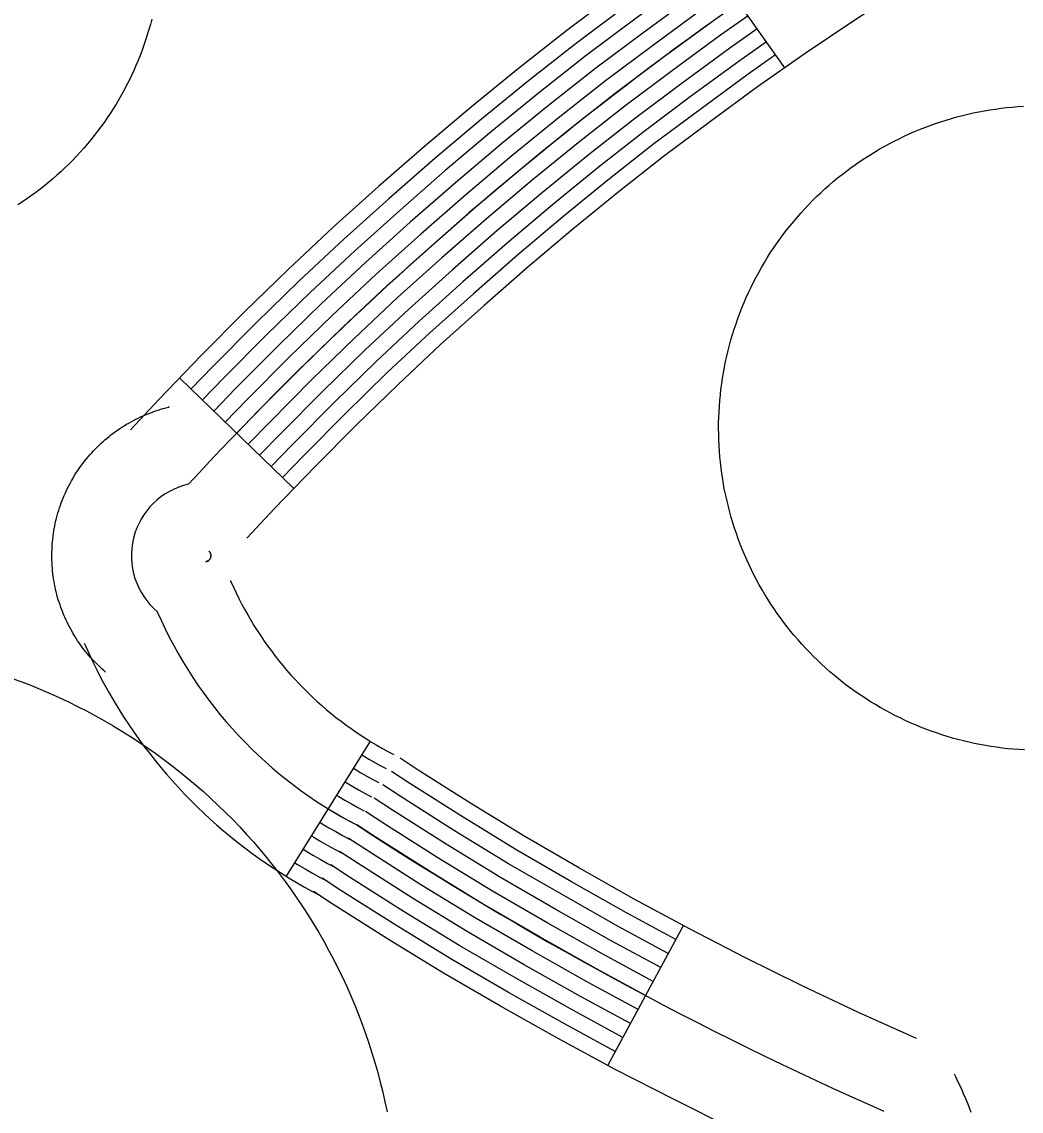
# Model space of a CAD drawing. Extents: x 3568792 to 3606828, y 529143 to 554785.
# Drawn here: x 3574608.9 to 3574797.5, y 545502.1 to 545707.7 of the extents above; entities that cross this region are included whole.
import ezdxf

# ---------------------------------------------------------------- set-up
doc = ezdxf.new("R2010")
doc.units = 0
doc.layers.add('V-DOMW-TANK', color=7, linetype='Continuous')
doc.layers.add('V-ROAD-CNTR', color=7, linetype='Continuous')

msp = doc.modelspace()

# ---------------------------------------------------------------- linework, layer by layer
at = {"layer": 'V-DOMW-TANK'}
for points in [[(3574633.45, 545708.17), (3574633.18, 545707.18), (3574632.9, 545706.19), (3574632.6, 545705.2), (3574632.29, 545704.22), (3574631.96, 545703.25), (3574631.61, 545702.28), (3574631.25, 545701.32), (3574630.87, 545700.36), (3574630.47, 545699.42), (3574630.05, 545698.48), (3574629.62, 545697.54), (3574629.18, 545696.61), (3574628.71, 545695.7), (3574628.23, 545694.79), (3574627.74, 545693.89), (3574627.23, 545692.99), (3574626.7, 545692.11), (3574626.16, 545691.23), (3574625.6, 545690.37), (3574625.03, 545689.51), (3574624.44, 545688.67), (3574623.84, 545687.84), (3574623.23, 545687.01), (3574622.6, 545686.2), (3574621.95, 545685.4), (3574621.3, 545684.61), (3574620.62, 545683.83), (3574619.94, 545683.06), (3574619.24, 545682.31), (3574618.53, 545681.57), (3574617.8, 545680.83), (3574617.07, 545680.12), (3574616.32, 545679.41), (3574615.56, 545678.72), (3574614.78, 545678.04), (3574614, 545677.38), (3574613.2, 545676.73), (3574612.39, 545676.09), (3574611.57, 545675.47), (3574610.75, 545674.86), (3574609.9, 545674.27), (3574609.05, 545673.69), (3574608.19, 545673.13)], [(3574746.54, 545657.57), (3574747.01, 545658.52), (3574747.5, 545659.46), (3574748, 545660.39), (3574748.52, 545661.32), (3574749.06, 545662.24), (3574749.61, 545663.14), (3574750.18, 545664.04), (3574750.77, 545664.92), (3574751.37, 545665.8), (3574751.98, 545666.66), (3574752.61, 545667.52), (3574753.26, 545668.36), (3574753.92, 545669.19), (3574754.59, 545670.01), (3574755.28, 545670.82), (3574755.98, 545671.61), (3574756.7, 545672.4), (3574757.42, 545673.17), (3574758.17, 545673.93), (3574758.92, 545674.67), (3574759.69, 545675.4), (3574760.47, 545676.12), (3574761.26, 545676.83), (3574762.07, 545677.52), (3574762.89, 545678.19), (3574763.72, 545678.85), (3574764.56, 545679.5), (3574765.41, 545680.14), (3574766.27, 545680.75), (3574767.15, 545681.36), (3574768.03, 545681.94), (3574768.93, 545682.52), (3574769.83, 545683.07), (3574770.74, 545683.61), (3574771.67, 545684.14), (3574772.6, 545684.64), (3574773.54, 545685.13), (3574774.49, 545685.61), (3574775.45, 545686.07), (3574776.41, 545686.51), (3574777.38, 545686.94), (3574778.36, 545687.34), (3574779.35, 545687.73), (3574780.34, 545688.11), (3574781.34, 545688.46), (3574782.35, 545688.8), (3574783.36, 545689.12), (3574784.38, 545689.42), (3574785.4, 545689.71), (3574786.42, 545689.98), (3574787.46, 545690.23), (3574788.49, 545690.46), (3574789.53, 545690.67), (3574790.57, 545690.86), (3574791.62, 545691.04), (3574792.67, 545691.2), (3574793.72, 545691.34), (3574794.78, 545691.46), (3574795.83, 545691.57), (3574796.89, 545691.65), (3574797.95, 545691.72)], [(3574784.56, 545572.53), (3574783.55, 545572.83), (3574782.53, 545573.15), (3574781.53, 545573.48), (3574780.53, 545573.83), (3574779.53, 545574.2), (3574778.54, 545574.59), (3574777.56, 545575), (3574776.59, 545575.42), (3574775.62, 545575.86), (3574774.67, 545576.31), (3574773.71, 545576.78), (3574772.77, 545577.27), (3574771.84, 545577.78), (3574770.91, 545578.3), (3574770, 545578.83), (3574769.09, 545579.39), (3574768.2, 545579.96), (3574767.31, 545580.54), (3574766.44, 545581.14), (3574765.57, 545581.76), (3574764.71, 545582.39), (3574763.87, 545583.03), (3574763.04, 545583.69), (3574762.22, 545584.36), (3574761.41, 545585.05), (3574760.62, 545585.75), (3574759.83, 545586.47), (3574759.06, 545587.2), (3574758.31, 545587.94), (3574757.56, 545588.7), (3574756.83, 545589.46), (3574756.11, 545590.25), (3574755.41, 545591.04), (3574754.71, 545591.85), (3574754.04, 545592.66), (3574753.38, 545593.49), (3574752.73, 545594.33), (3574752.1, 545595.19), (3574751.48, 545596.05), (3574750.88, 545596.92), (3574750.29, 545597.81), (3574749.72, 545598.7), (3574749.16, 545599.6), (3574748.62, 545600.52), (3574748.1, 545601.44), (3574747.59, 545602.37), (3574747.1, 545603.31), (3574746.62, 545604.26), (3574746.17, 545605.22), (3574745.72, 545606.18), (3574745.3, 545607.16), (3574744.89, 545608.14), (3574744.5, 545609.12), (3574744.13, 545610.12), (3574743.77, 545611.12), (3574743.43, 545612.12), (3574743.11, 545613.13), (3574742.81, 545614.15), (3574742.52, 545615.17), (3574742.26, 545616.2), (3574742.01, 545617.23), (3574741.78, 545618.27), (3574741.56, 545619.31), (3574741.37, 545620.35), (3574741.19, 545621.39), (3574741.03, 545622.45), (3574740.89, 545623.5), (3574740.77, 545624.55), (3574740.67, 545625.61), (3574740.58, 545626.66), (3574740.52, 545627.72), (3574740.47, 545628.78), (3574740.44, 545629.84), (3574740.43, 545630.91), (3574740.43, 545631.97), (3574740.46, 545633.03), (3574740.51, 545634.09), (3574740.57, 545635.15), (3574740.65, 545636.21), (3574740.75, 545637.26), (3574740.87, 545638.32), (3574741.01, 545639.37), (3574741.16, 545640.42), (3574741.33, 545641.46), (3574741.53, 545642.51), (3574741.73, 545643.55), (3574741.96, 545644.59), (3574742.21, 545645.62), (3574742.47, 545646.65), (3574742.75, 545647.67), (3574743.06, 545648.69), (3574743.37, 545649.7), (3574743.71, 545650.7), (3574744.06, 545651.71), (3574744.43, 545652.7), (3574744.82, 545653.69), (3574745.22, 545654.67), (3574745.64, 545655.65), (3574746.08, 545656.61), (3574746.54, 545657.57)], [(3574607.13, 545583.78), (3574608.93, 545583.11), (3574610.72, 545582.42), (3574612.5, 545581.7), (3574614.26, 545580.95), (3574616, 545580.16), (3574617.74, 545579.35), (3574619.46, 545578.51), (3574621.16, 545577.63), (3574622.85, 545576.73), (3574624.53, 545575.79), (3574626.18, 545574.83), (3574627.82, 545573.84), (3574629.45, 545572.82), (3574631.05, 545571.77), (3574632.64, 545570.7), (3574634.2, 545569.59), (3574635.75, 545568.46), (3574637.28, 545567.31), (3574638.78, 545566.12), (3574640.27, 545564.92), (3574641.73, 545563.68), (3574643.18, 545562.42), (3574644.6, 545561.13), (3574646, 545559.82), (3574647.37, 545558.49), (3574648.72, 545557.13), (3574650.05, 545555.75), (3574651.35, 545554.34), (3574652.63, 545552.92), (3574653.88, 545551.46), (3574655.11, 545549.99), (3574656.31, 545548.5), (3574657.49, 545546.99), (3574658.64, 545545.46), (3574659.76, 545543.9), (3574660.85, 545542.33), (3574661.92, 545540.74), (3574662.96, 545539.13), (3574663.97, 545537.5), (3574664.95, 545535.86), (3574665.91, 545534.2), (3574666.83, 545532.52), (3574667.73, 545530.82), (3574668.59, 545529.11), (3574669.43, 545527.39), (3574670.23, 545525.65), (3574671.01, 545523.9), (3574671.75, 545522.13), (3574672.46, 545520.35)], [(3574798.15, 545570.28), (3574797.09, 545570.34), (3574796.03, 545570.42), (3574794.97, 545570.52), (3574793.92, 545570.64), (3574792.86, 545570.78), (3574791.81, 545570.93), (3574790.77, 545571.11), (3574789.72, 545571.3), (3574788.68, 545571.51), (3574787.65, 545571.74), (3574786.62, 545571.98), (3574785.59, 545572.25), (3574784.56, 545572.53)], [(3574672.46, 545520.35), (3574673.15, 545518.56), (3574673.8, 545516.76), (3574674.42, 545514.95), (3574675, 545513.13), (3574675.56, 545511.29), (3574676.08, 545509.45), (3574676.57, 545507.6), (3574677.03, 545505.74), (3574677.46, 545503.87), (3574677.85, 545501.99)]]:
    msp.add_lwpolyline(points, dxfattribs=at)
at = {"layer": 'V-ROAD-CNTR'}
for p, q in [((3574752.91, 545698.99), (3574735.62, 545723.5)), ((3574660.26, 545619.61), (3574638.71, 545640.48)), ((3574674.67, 545571.92), (3574658.84, 545546.44)), ((3574719.51, 545510.75), (3574733.79, 545537.13))]:
    msp.add_line(p, q, dxfattribs=at)
for points in [[(3574778.56, 545751.21), (3574768.71, 545745.31), (3574758.94, 545739.15), (3574749.35, 545732.86), (3574739.73, 545726.41), (3574730.26, 545719.73), (3574721.03, 545712.97), (3574711.77, 545706.03), (3574702.66, 545698.87), (3574693.76, 545691.6), (3574684.89, 545684.13), (3574676.26, 545676.58), (3574667.68, 545668.89), (3574659.19, 545660.94), (3574650.95, 545652.91), (3574642.84, 545644.75), (3574634.84, 545636.49), (3574629.41, 545630.65)], [(3574793.98, 545725.48), (3574784.43, 545719.76), (3574775.17, 545713.92), (3574765.93, 545707.86), (3574756.74, 545701.69), (3574747.78, 545695.37), (3574738.89, 545688.86), (3574730.04, 545682.23), (3574721.42, 545675.45), (3574712.91, 545668.51), (3574704.44, 545661.37), (3574696.15, 545654.12), (3574687.95, 545646.77), (3574679.92, 545639.24), (3574672.06, 545631.59), (3574664.26, 545623.74), (3574656.6, 545615.83), (3574651.38, 545610.22)], [(3574737.35, 545721.05), (3574732.02, 545717.29), (3574722.82, 545710.55), (3574713.6, 545703.65), (3574704.54, 545696.53), (3574695.67, 545689.29), (3574686.84, 545681.85), (3574678.25, 545674.33), (3574669.71, 545666.68), (3574661.27, 545658.77), (3574653.06, 545650.78), (3574644.99, 545642.65), (3574640.87, 545638.4)], [(3574739.08, 545718.6), (3574733.77, 545714.86), (3574724.6, 545708.14), (3574715.43, 545701.27), (3574706.42, 545694.19), (3574697.59, 545686.98), (3574688.8, 545679.58), (3574680.24, 545672.08), (3574671.74, 545664.47), (3574663.34, 545656.6), (3574655.17, 545648.65), (3574647.13, 545640.55), (3574643.02, 545636.31)], [(3574740.8, 545716.15), (3574735.52, 545712.42), (3574726.39, 545705.73), (3574717.25, 545698.89), (3574708.29, 545691.84), (3574699.5, 545684.67), (3574690.75, 545677.3), (3574682.23, 545669.84), (3574673.76, 545662.25), (3574665.41, 545654.43), (3574657.28, 545646.51), (3574649.27, 545638.45), (3574645.18, 545634.22)], [(3574742.53, 545713.7), (3574737.27, 545709.98), (3574728.17, 545703.32), (3574719.08, 545696.51), (3574710.17, 545689.5), (3574701.42, 545682.36), (3574692.71, 545675.03), (3574684.22, 545667.59), (3574675.79, 545660.04), (3574667.48, 545652.26), (3574659.39, 545644.38), (3574651.41, 545636.35), (3574647.33, 545632.13)], [(3574744.26, 545711.25), (3574739.02, 545707.55), (3574729.96, 545700.91), (3574720.91, 545694.13), (3574712.04, 545687.16), (3574703.33, 545680.06), (3574694.66, 545672.75), (3574686.21, 545665.35), (3574677.82, 545657.83), (3574669.56, 545650.09), (3574661.51, 545642.25), (3574653.55, 545634.24), (3574649.49, 545630.05)], [(3574745.99, 545708.8), (3574740.77, 545705.11), (3574731.74, 545698.5), (3574722.73, 545691.75), (3574713.92, 545684.82), (3574705.25, 545677.75), (3574696.62, 545670.48), (3574688.2, 545663.1), (3574679.84, 545655.62), (3574671.63, 545647.92), (3574663.62, 545640.12), (3574655.7, 545632.14), (3574651.64, 545627.96)], [(3574747.72, 545706.34), (3574742.52, 545702.68), (3574733.53, 545696.09), (3574724.56, 545689.37), (3574715.79, 545682.48), (3574707.16, 545675.44), (3574698.57, 545668.2), (3574690.18, 545660.85), (3574681.87, 545653.41), (3574673.7, 545645.75), (3574665.73, 545637.99), (3574657.84, 545630.04), (3574653.8, 545625.87)], [(3574749.45, 545703.89), (3574744.27, 545700.24), (3574735.32, 545693.68), (3574726.39, 545686.99), (3574717.67, 545680.14), (3574709.08, 545673.13), (3574700.53, 545665.92), (3574692.17, 545658.61), (3574683.9, 545651.19), (3574675.77, 545643.58), (3574667.84, 545635.86), (3574659.98, 545627.94), (3574655.96, 545623.79)], [(3574751.18, 545701.44), (3574746.03, 545697.8), (3574737.1, 545691.27), (3574728.21, 545684.61), (3574719.54, 545677.79), (3574710.99, 545670.82), (3574702.48, 545663.65), (3574694.16, 545656.36), (3574685.92, 545648.98), (3574677.84, 545641.41), (3574669.95, 545633.72), (3574662.12, 545625.84), (3574658.11, 545621.7)], [(3574625, 545629.11), (3574625.38, 545629.42), (3574625.75, 545629.71), (3574626.18, 545630.04), (3574626.61, 545630.35), (3574627, 545630.63), (3574627.4, 545630.9), (3574627.81, 545631.17), (3574628.26, 545631.46), (3574628.7, 545631.72), (3574629.09, 545631.95), (3574629.54, 545632.2), (3574630.02, 545632.46), (3574630.46, 545632.69), (3574630.9, 545632.9), (3574631.35, 545633.12), (3574631.82, 545633.33), (3574632.27, 545633.52), (3574632.75, 545633.72), (3574633.25, 545633.91), (3574633.69, 545634.07), (3574634.14, 545634.23), (3574634.65, 545634.4), (3574635.14, 545634.55), (3574635.58, 545634.68), (3574636.09, 545634.82), (3574636.61, 545634.95), (3574636.76, 545634.99), (3574636.58, 545634.94)], [(3574624.72, 545584.98), (3574624.42, 545585.24), (3574624.03, 545585.59), (3574623.68, 545585.92), (3574623.31, 545586.27), (3574622.94, 545586.64), (3574622.63, 545586.95), (3574622.28, 545587.32), (3574621.9, 545587.74), (3574621.57, 545588.12), (3574621.26, 545588.49), (3574620.96, 545588.85), (3574620.65, 545589.24), (3574620.31, 545589.69), (3574620.01, 545590.1), (3574619.75, 545590.47), (3574619.46, 545590.89), (3574619.19, 545591.31), (3574618.91, 545591.75), (3574618.64, 545592.19), (3574618.4, 545592.6), (3574618.15, 545593.06), (3574617.9, 545593.51), (3574617.69, 545593.93), (3574617.46, 545594.39), (3574617.23, 545594.87), (3574617.04, 545595.31), (3574616.85, 545595.74), (3574616.65, 545596.23), (3574616.45, 545596.74), (3574616.3, 545597.15), (3574616.13, 545597.63), (3574615.96, 545598.15), (3574615.81, 545598.63), (3574615.68, 545599.07), (3574615.54, 545599.58), (3574615.41, 545600.1), (3574615.31, 545600.55), (3574615.2, 545601.03), (3574615.1, 545601.55), (3574615.01, 545602.04), (3574614.93, 545602.55), (3574614.86, 545603.04), (3574614.79, 545603.53), (3574614.74, 545604.05), (3574614.69, 545604.53), (3574614.66, 545605), (3574614.62, 545605.55), (3574614.61, 545606.07), (3574614.6, 545606.53), (3574614.59, 545607.05), (3574614.6, 545607.54), (3574614.62, 545608.09), (3574614.64, 545608.58), (3574614.67, 545609.01), (3574614.71, 545609.56), (3574614.77, 545610.08), (3574614.82, 545610.53), (3574614.89, 545611.09), (3574614.98, 545611.61), (3574615.05, 545612.06), (3574615.14, 545612.51), (3574615.24, 545613.03), (3574615.36, 545613.55), (3574615.48, 545614.02), (3574615.61, 545614.5), (3574615.74, 545614.99), (3574615.89, 545615.48), (3574616.04, 545615.96), (3574616.21, 545616.46), (3574616.37, 545616.91), (3574616.55, 545617.37), (3574616.74, 545617.84), (3574616.93, 545618.29), (3574617.14, 545618.78), (3574617.36, 545619.25), (3574617.56, 545619.67), (3574617.77, 545620.1), (3574618.03, 545620.58), (3574618.28, 545621.04), (3574618.52, 545621.46), (3574618.77, 545621.89), (3574619.02, 545622.29), (3574619.33, 545622.77), (3574619.61, 545623.19), (3574619.86, 545623.54), (3574620.17, 545623.98), (3574620.48, 545624.39), (3574620.77, 545624.77), (3574621.1, 545625.18), (3574621.42, 545625.56), (3574621.75, 545625.94), (3574622.11, 545626.35), (3574622.42, 545626.69), (3574622.74, 545627.02), (3574623.14, 545627.43), (3574623.48, 545627.75), (3574623.84, 545628.1), (3574624.25, 545628.46), (3574624.6, 545628.77), (3574625, 545629.11)], [(3574644.17, 545606.03), (3574644.16, 545606.03), (3574644.17, 545606.03), (3574644.13, 545606), (3574644.09, 545605.97), (3574644.09, 545605.97), (3574644.09, 545605.97), (3574644.08, 545605.97), (3574644.04, 545605.94), (3574644.02, 545605.93), (3574644.04, 545605.94), (3574644.01, 545605.92), (3574643.96, 545605.89), (3574643.95, 545605.89), (3574643.94, 545605.89), (3574643.92, 545605.88), (3574643.9, 545605.87), (3574643.89, 545605.86), (3574643.86, 545605.85), (3574643.81, 545605.83), (3574643.83, 545605.84), (3574643.83, 545605.84), (3574643.78, 545605.82), (3574643.75, 545605.81), (3574643.77, 545605.82), (3574643.73, 545605.81), (3574643.68, 545605.8), (3574644, 545605.87), (3574644.22, 545605.93)], [(3574644.27, 545607.74), (3574644.19, 545607.8), (3574644.23, 545607.77), (3574644.23, 545607.77), (3574644.24, 545607.76), (3574644.28, 545607.73), (3574644.25, 545607.76), (3574644.26, 545607.74), (3574644.32, 545607.68), (3574644.33, 545607.66), (3574644.33, 545607.66), (3574644.32, 545607.67), (3574644.33, 545607.66), (3574644.38, 545607.6), (3574644.39, 545607.58), (3574644.38, 545607.6), (3574644.39, 545607.58), (3574644.4, 545607.57), (3574644.43, 545607.53), (3574644.44, 545607.51), (3574644.44, 545607.51), (3574644.45, 545607.48), (3574644.47, 545607.45), (3574644.46, 545607.47), (3574644.48, 545607.43), (3574644.5, 545607.39), (3574644.5, 545607.39), (3574644.49, 545607.41), (3574644.51, 545607.36), (3574644.53, 545607.3), (3574644.52, 545607.34), (3574644.52, 545607.32), (3574644.54, 545607.26), (3574644.55, 545607.24), (3574644.54, 545607.27), (3574644.56, 545607.22), (3574644.57, 545607.17), (3574644.56, 545607.19), (3574644.56, 545607.19), (3574644.57, 545607.14), (3574644.58, 545607.12), (3574644.58, 545607.09), (3574644.58, 545607.08), (3574644.59, 545607.06), (3574644.59, 545607.03), (3574644.59, 545607.03), (3574644.59, 545607.04), (3574644.59, 545606.97), (3574644.59, 545606.94), (3574644.59, 545606.96), (3574644.59, 545606.92), (3574644.59, 545606.92), (3574644.59, 545606.85), (3574644.59, 545606.84), (3574644.59, 545606.9), (3574644.59, 545606.83), (3574644.59, 545606.79), (3574644.59, 545606.82), (3574644.58, 545606.74), (3574644.57, 545606.7), (3574644.58, 545606.72), (3574644.58, 545606.74), (3574644.57, 545606.69), (3574644.56, 545606.65), (3574644.56, 545606.64), (3574644.56, 545606.63), (3574644.55, 545606.61), (3574644.54, 545606.59), (3574644.54, 545606.56), (3574644.52, 545606.52), (3574644.52, 545606.53), (3574644.52, 545606.52), (3574644.51, 545606.5), (3574644.51, 545606.49), (3574644.49, 545606.44), (3574644.47, 545606.41), (3574644.48, 545606.43), (3574644.48, 545606.43), (3574644.45, 545606.38), (3574644.43, 545606.34), (3574644.43, 545606.34), (3574644.43, 545606.33), (3574644.43, 545606.34), (3574644.39, 545606.27), (3574644.37, 545606.25), (3574644.4, 545606.29), (3574644.37, 545606.24), (3574644.35, 545606.22), (3574644.36, 545606.22), (3574644.32, 545606.19), (3574644.32, 545606.18), (3574644.31, 545606.17), (3574644.27, 545606.12), (3574644.28, 545606.13), (3574644.3, 545606.15), (3574644.23, 545606.09), (3574644.25, 545606.1), (3574644.23, 545606.09), (3574644.18, 545606.04), (3574644.2, 545606.06), (3574644.17, 545606.03)], [(3574648.27, 545602.28), (3574648.38, 545602.05), (3574648.85, 545601.01), (3574649.36, 545599.93), (3574649.89, 545598.84), (3574650.41, 545597.84), (3574650.96, 545596.83), (3574651.55, 545595.76), (3574652.13, 545594.77), (3574652.72, 545593.79), (3574653.35, 545592.8), (3574654.02, 545591.78), (3574654.66, 545590.83), (3574655.32, 545589.9), (3574656.02, 545588.95), (3574656.74, 545588), (3574657.45, 545587.09), (3574658.19, 545586.2), (3574658.96, 545585.28), (3574659.72, 545584.42), (3574660.5, 545583.56), (3574661.32, 545582.69), (3574662.13, 545581.86), (3574662.95, 545581.05), (3574663.79, 545580.24), (3574664.65, 545579.45), (3574665.56, 545578.64), (3574666.43, 545577.88), (3574667.29, 545577.16), (3574668.21, 545576.43), (3574669.16, 545575.69), (3574670.1, 545574.99), (3574671.06, 545574.3), (3574671.97, 545573.67), (3574672.96, 545573.01), (3574673.98, 545572.35), (3574674.93, 545571.76), (3574675.95, 545571.16), (3574677, 545570.56), (3574677.99, 545570.01), (3574679.1, 545569.43)], [(3574620.71, 545590.44), (3574620.92, 545589.95), (3574621.63, 545588.39), (3574622.35, 545586.88), (3574623.07, 545585.41), (3574623.86, 545583.85), (3574624.68, 545582.36), (3574625.48, 545580.91), (3574626.34, 545579.43), (3574627.24, 545577.96), (3574628.14, 545576.54), (3574629.03, 545575.17), (3574630, 545573.74), (3574631, 545572.34), (3574631.98, 545570.99), (3574633.01, 545569.65), (3574634.06, 545568.3), (3574635.14, 545566.99), (3574636.21, 545565.73), (3574637.34, 545564.43), (3574638.49, 545563.17), (3574639.63, 545561.97), (3574640.82, 545560.74), (3574642.02, 545559.55), (3574643.26, 545558.36), (3574644.5, 545557.22), (3574645.73, 545556.12), (3574647.01, 545555.01), (3574648.36, 545553.89), (3574649.67, 545552.85), (3574650.98, 545551.83), (3574652.34, 545550.81), (3574653.7, 545549.83), (3574655.13, 545548.83), (3574656.55, 545547.9), (3574657.92, 545547.01), (3574659.4, 545546.09), (3574660.86, 545545.23), (3574662.28, 545544.42), (3574663.79, 545543.58), (3574665.22, 545542.84)], [(3574673.1, 545569.37), (3574673.38, 545569.19), (3574674.44, 545568.57), (3574675.53, 545567.94), (3574676.57, 545567.37), (3574677.71, 545566.77)], [(3574777.77, 545515.81), (3574766.82, 545520.72), (3574756.17, 545525.79), (3574745.52, 545531.09), (3574734.91, 545536.53), (3574724.51, 545542.16), (3574714.17, 545547.99), (3574703.86, 545553.96), (3574693.77, 545560.12), (3574683.75, 545566.49), (3574680.35, 545568.7)], [(3574671.51, 545566.82), (3574671.83, 545566.63), (3574672.93, 545565.98), (3574674.06, 545565.33), (3574675.15, 545564.73), (3574676.33, 545564.11)], [(3574732.36, 545534.49), (3574723.05, 545539.53), (3574712.68, 545545.39), (3574702.33, 545551.38), (3574692.19, 545557.57), (3574682.13, 545563.97), (3574678.71, 545566.19)], [(3574669.93, 545564.27), (3574670.27, 545564.06), (3574671.42, 545563.38), (3574672.58, 545562.72), (3574673.73, 545562.08), (3574674.94, 545561.45)], [(3574730.93, 545531.85), (3574721.6, 545536.91), (3574711.19, 545542.79), (3574700.79, 545548.8), (3574690.6, 545555.03), (3574680.5, 545561.44), (3574677.07, 545563.68)], [(3574668.34, 545561.73), (3574668.72, 545561.49), (3574669.91, 545560.79), (3574671.11, 545560.1), (3574672.31, 545559.44), (3574673.55, 545558.79)], [(3574729.51, 545529.22), (3574720.15, 545534.28), (3574709.7, 545540.18), (3574699.26, 545546.22), (3574689.01, 545552.48), (3574678.88, 545558.92), (3574675.44, 545561.16)], [(3574666.76, 545559.18), (3574667.16, 545558.93), (3574668.4, 545558.2), (3574669.64, 545557.49), (3574670.89, 545556.8), (3574672.16, 545556.13)], [(3574728.08, 545526.58), (3574718.7, 545531.66), (3574708.21, 545537.58), (3574697.73, 545543.65), (3574687.43, 545549.94), (3574677.26, 545556.4), (3574673.8, 545558.65)], [(3574665.17, 545556.63), (3574665.61, 545556.36), (3574666.89, 545555.61), (3574668.17, 545554.87), (3574669.47, 545554.15), (3574670.77, 545553.47)], [(3574726.65, 545523.94), (3574717.25, 545529.03), (3574706.72, 545534.97), (3574696.19, 545541.07), (3574685.84, 545547.39), (3574675.63, 545553.87), (3574672.16, 545556.13)], [(3574663.59, 545554.09), (3574664.05, 545553.8), (3574665.38, 545553.01), (3574666.7, 545552.26), (3574668.05, 545551.51), (3574669.38, 545550.81)], [(3574725.22, 545521.3), (3574715.8, 545526.41), (3574705.24, 545532.37), (3574694.66, 545538.49), (3574684.25, 545544.84), (3574674.01, 545551.35), (3574670.52, 545553.62)], [(3574662, 545551.54), (3574662.5, 545551.23), (3574663.87, 545550.42), (3574665.22, 545549.65), (3574666.63, 545548.87), (3574668, 545548.16)], [(3574723.79, 545518.66), (3574714.34, 545523.78), (3574703.75, 545529.76), (3574693.13, 545535.91), (3574682.67, 545542.3), (3574672.39, 545548.83), (3574668.89, 545551.11)], [(3574660.42, 545548.99), (3574660.95, 545548.66), (3574662.37, 545547.83), (3574663.75, 545547.03), (3574665.21, 545546.22), (3574666.61, 545545.5)], [(3574722.36, 545516.03), (3574712.89, 545521.16), (3574702.26, 545527.16), (3574691.59, 545533.33), (3574681.08, 545539.75), (3574670.77, 545546.3), (3574667.25, 545548.59)], [(3574720.93, 545513.39), (3574711.44, 545518.53), (3574700.77, 545524.55), (3574690.06, 545530.75), (3574679.5, 545537.2), (3574669.14, 545543.78), (3574665.61, 545546.08)], [(3574765.49, 545488.44), (3574754.23, 545493.49), (3574743.03, 545498.82), (3574732.01, 545504.31), (3574720.93, 545509.98), (3574709.99, 545515.9), (3574699.28, 545521.95), (3574688.53, 545528.17), (3574677.91, 545534.66), (3574667.52, 545541.26), (3574663.98, 545543.56)], [(3574788.06, 545501.87), (3574787.75, 545502.74), (3574787.44, 545503.55), (3574787.09, 545504.43), (3574786.73, 545505.3), (3574786.36, 545506.12), (3574786, 545506.92), (3574785.59, 545507.76), (3574785.17, 545508.59), (3574784.91, 545509.09)]]:
    msp.add_lwpolyline(points, dxfattribs=at)
for centre, radius, start, end in [((3575115.24, 545182.2), 646.16, 120.60562, 137.29631), ((3574643.44, 545606.93), 13.84, 102.6764, 229.7579), ((3574709.7, 545629.03), 82, 203.481, 242.7544), ((3575052.5, 546137.96), 695.12, 236.82736, 246.16689)]:
    msp.add_arc(centre, radius, start, end, dxfattribs=at)

doc.saveas('drawing.dxf')
